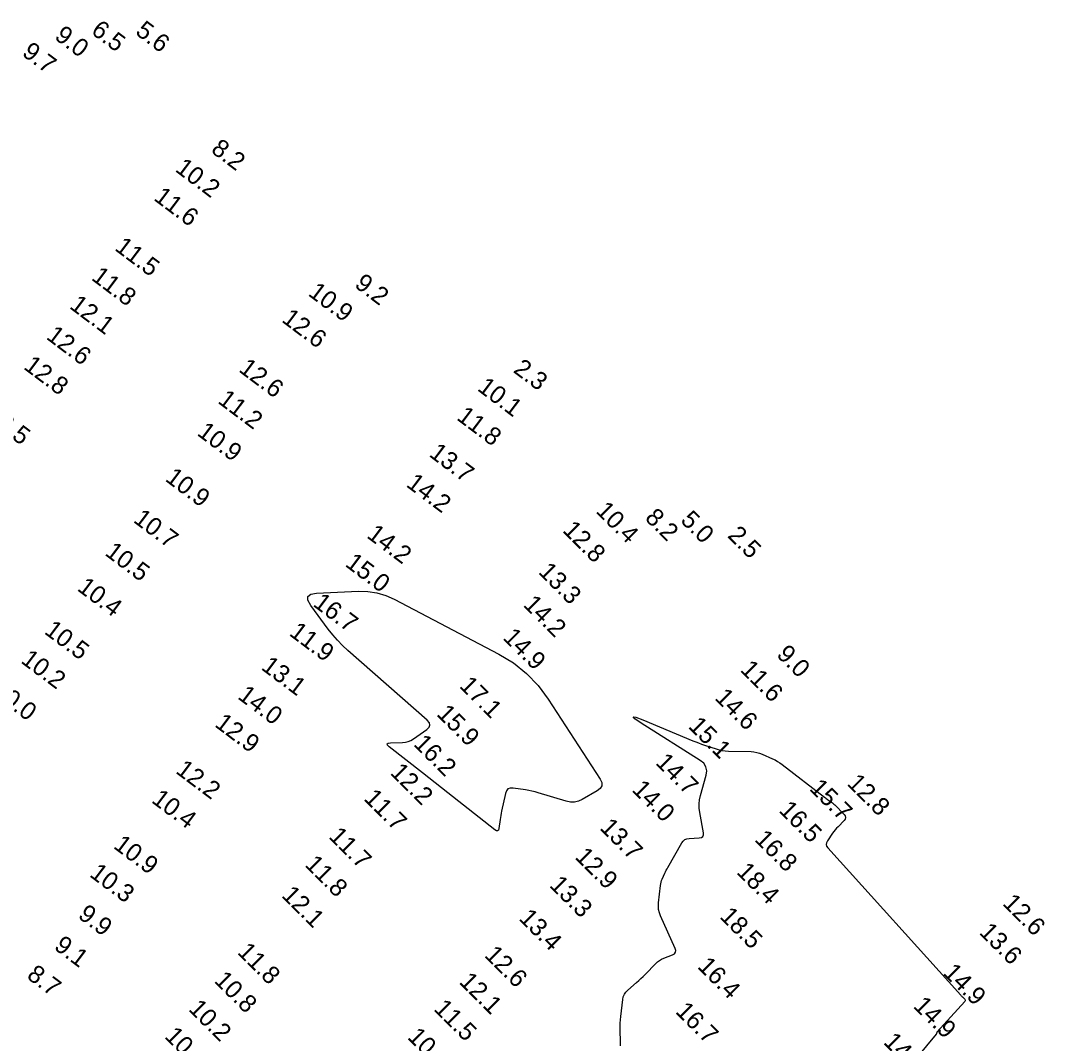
# Model space of a CAD drawing. Extents: x 988130 to 1132882, y 654656 to 841453.
# Drawn here: x 1037030.7 to 1037318, y 783880.6 to 784167.4 of the extents above; entities that cross this region are included whole.
import ezdxf

# ---------------------------------------------------------------- set-up
doc = ezdxf.new("R2010")
doc.units = 0
doc.layers.add('V-TOPO-MAJR', color=7, linetype='Continuous')
doc.layers.add('V-TOPO-SOUN', color=7, linetype='Continuous')

msp = doc.modelspace()

# ---------------------------------------------------------------- linework, layer by layer
at = {"layer": 'V-TOPO-MAJR'}
msp.add_lwpolyline([(1037119.54, 783993.64), (1037118.2, 783995.18), (1037116.94, 783996.79), (1037112.05, 784003.39), (1037111.23, 784004.85), (1037111.24, 784005.91), (1037112.06, 784006.58), (1037113.7, 784006.87), (1037125.46, 784007.37), (1037128.06, 784007.31), (1037130.59, 784006.92), (1037133.05, 784006.2), (1037135.43, 784005.14), (1037164.75, 783989.79), (1037168.84, 783987.31), (1037172.52, 783984.37), (1037175.78, 783980.98), (1037178.63, 783977.13), (1037193.13, 783954.71), (1037193.58, 783953.74), (1037193.6, 783952.87), (1037193.19, 783952.11), (1037192.35, 783951.45), (1037188.12, 783949.01), (1037187.05, 783948.52), (1037185.95, 783948.28), (1037184.82, 783948.27), (1037183.67, 783948.5), (1037175.76, 783950.91), (1037174.9, 783951.16), (1037174.03, 783951.37), (1037173.15, 783951.55), (1037172.27, 783951.69), (1037168.73, 783952.21), (1037167.93, 783952.21), (1037167.31, 783951.97), (1037166.87, 783951.47), (1037166.59, 783950.72), (1037165.55, 783945.77), (1037165.43, 783945.17), (1037165.32, 783944.56), (1037165.22, 783943.96), (1037165.13, 783943.35), (1037164.79, 783940.91), (1037164.65, 783940.43), (1037164.42, 783940.19), (1037164.08, 783940.2), (1037163.65, 783940.46), (1037150.42, 783950.88), (1037148.66, 783952.28), (1037146.89, 783953.67), (1037145.12, 783955.06), (1037143.35, 783956.46), (1037134.05, 783963.78), (1037133.58, 783964.23), (1037133.48, 783964.57), (1037133.76, 783964.78), (1037134.41, 783964.87), (1037137.75, 783964.98), (1037138.57, 783965.07), (1037139.35, 783965.27), (1037140.09, 783965.58), (1037140.8, 783966), (1037144.57, 783968.63), (1037145.22, 783969.24), (1037145.46, 783969.87), (1037145.29, 783970.52), (1037144.71, 783971.2), (1037122.47, 783990.78), (1037120.97, 783992.17)], close=True, dxfattribs=at)
msp.add_lwpolyline([(1037198.89, 783879.94), (1037198.87, 783880.85), (1037198.78, 783884.49), (1037198.77, 783885.4), (1037198.8, 783886.31), (1037198.85, 783887.21), (1037198.94, 783888.12), (1037199.49, 783892.9), (1037199.64, 783893.68), (1037199.93, 783894.38), (1037200.35, 783895.02), (1037200.91, 783895.59), (1037203.38, 783897.72), (1037203.99, 783898.25), (1037204.59, 783898.8), (1037205.18, 783899.37), (1037205.75, 783899.94), (1037208.77, 783903.02), (1037209.26, 783903.47), (1037209.78, 783903.86), (1037210.35, 783904.2), (1037210.96, 783904.48), (1037213.45, 783905.48), (1037213.97, 783905.77), (1037214.25, 783906.16), (1037214.32, 783906.64), (1037214.16, 783907.21), (1037210.08, 783916.37), (1037209.75, 783917.27), (1037209.55, 783918.18), (1037209.47, 783919.11), (1037209.51, 783920.07), (1037210.06, 783924.93), (1037210.13, 783925.38), (1037210.23, 783925.82), (1037210.36, 783926.25), (1037210.53, 783926.67), (1037211.28, 783928.33), (1037211.48, 783928.74), (1037211.68, 783929.15), (1037211.89, 783929.55), (1037212.11, 783929.95), (1037216.04, 783936.82), (1037216.43, 783937.36), (1037216.91, 783937.75), (1037217.48, 783938), (1037218.13, 783938.1), (1037220.94, 783938.23), (1037221.53, 783938.34), (1037221.93, 783938.62), (1037222.11, 783939.07), (1037222.09, 783939.68), (1037221.05, 783945.4), (1037220.91, 783946.58), (1037220.89, 783947.75), (1037221.01, 783948.92), (1037221.26, 783950.09), (1037222.83, 783955.81), (1037223.01, 783957.07), (1037222.8, 783958.19), (1037222.2, 783959.16), (1037221.22, 783959.98), (1037204.66, 783970.45), (1037202.9, 783971.64), (1037202.38, 783972.18), (1037203.12, 783972.07), (1037205.1, 783971.31), (1037219.12, 783965.49), (1037219.93, 783965.17), (1037220.74, 783964.86), (1037221.56, 783964.56), (1037222.39, 783964.28), (1037225.7, 783963.18), (1037226.53, 783962.94), (1037227.37, 783962.76), (1037228.23, 783962.64), (1037229.09, 783962.59), (1037235.46, 783962.42), (1037236.26, 783962.36), (1037237.03, 783962.22), (1037237.79, 783962.01), (1037238.53, 783961.73), (1037241.46, 783960.43), (1037242.18, 783960.08), (1037242.88, 783959.7), (1037243.55, 783959.27), (1037244.2, 783958.8), (1037256.02, 783949.66), (1037256.26, 783949.48), (1037256.5, 783949.3), (1037256.75, 783949.12), (1037256.99, 783948.95), (1037257.98, 783948.25), (1037258.23, 783948.07), (1037258.46, 783947.88), (1037258.68, 783947.68), (1037258.9, 783947.47), (1037261.52, 783944.8), (1037261.83, 783944.38), (1037261.94, 783943.95), (1037261.83, 783943.52), (1037261.52, 783943.09), (1037259.84, 783941.38), (1037259.43, 783940.94), (1037259.04, 783940.49), (1037258.67, 783940.02), (1037258.31, 783939.54), (1037256.82, 783937.42), (1037256.56, 783936.9), (1037256.49, 783936.4), (1037256.62, 783935.92), (1037256.94, 783935.44), (1037294.23, 783894.15), (1037294.36, 783894), (1037294.5, 783893.85), (1037294.64, 783893.71), (1037294.78, 783893.56), (1037295.34, 783892.98), (1037295.45, 783892.83), (1037295.49, 783892.69), (1037295.46, 783892.54), (1037295.35, 783892.39), (1037287.55, 783883.75), (1037287.52, 783883.71), (1037287.5, 783883.67), (1037287.48, 783883.63), (1037287.46, 783883.58), (1037287.42, 783883.39), (1037287.4, 783883.35), (1037287.38, 783883.3), (1037287.36, 783883.26), (1037287.33, 783883.22), (1037279.62, 783873.92)], dxfattribs=at)

# ---------------------------------------------------------------- texts
at = {"layer": 'V-TOPO-SOUN'}
for s, rotation, p in [('6.5', 323, (1037050.22, 784163.94)), ('5.6', 323, (1037062.64, 784163.75)), ('9.0', 323, (1037039.97, 784162.41)), ('9.7', 323, (1037030.86, 784157.81)), ('8.2', 323, (1037083.83, 784130.65)), ('10.2 ', 323, (1037073.79, 784125.3)), ('11.6 ', 323, (1037067.78, 784117.25)), ('11.5 ', 323, (1037056.84, 784103.21)), ('11.8 ', 323, (1037050.31, 784094.89)), ('9.2', 323, (1037124.05, 784092.88)), ('10.9 ', 323, (1037111.07, 784090.49)), ('12.1 ', 323, (1037044.17, 784086.92)), ('12.6 ', 323, (1037103.64, 784083.12)), ('12.6 ', 323, (1037037.65, 784078.33)), ('12.8 ', 323, (1037031.31, 784069.92)), ('12.6 ', 323, (1037091.61, 784069.17)), ('2.3', 323, (1037168.54, 784068.98)), ('10.1 ', 323, (1037158.48, 784063.88)), ('11.2 ', 323, (1037085.74, 784060.36)), ('12.5 ', 323, (1037020.6, 784055.95)), ('11.8 ', 323, (1037152.67, 784055.69)), ('10.9 ', 323, (1037079.94, 784051.33)), ('13.7 ', 323, (1037144.95, 784045.41)), ('10.9 ', 323, (1037070.98, 784038.53)), ('14.2 ', 323, (1037138.53, 784036.94)), ('10.4 ', 315, (1037191.69, 784029.64)), ('10.7 ', 323, (1037062.06, 784026.96)), ('8.2', 315, (1037205.46, 784027.67)), ('5.0', 315, (1037215.43, 784027.01)), ('14.2 ', 323, (1037127.47, 784022.62)), ('12.8 ', 315, (1037182.4, 784024.23)), ('2.5', 315, (1037228.64, 784022.75)), ('10.5 ', 323, (1037054.09, 784017.7)), ('15.0 ', 323, (1037121.42, 784014.61)), ('13.3 ', 315, (1037175.61, 784012.55)), ('10.4 ', 323, (1037046.34, 784007.81)), ('16.7 ', 323, (1037112.43, 784003.42)), ('14.2 ', 315, (1037171.38, 784003.37)), ('10.5 ', 323, (1037037.11, 783995.71)), ('11.9 ', 323, (1037105.75, 783995.21)), ('14.9 ', 315, (1037165.66, 783994.15)), ('9.0', 315, (1037242.34, 783989.38)), ('10.2 ', 323, (1037030.54, 783987.54)), ('13.1 ', 323, (1037097.9, 783985.66)), ('11.6 ', 315, (1037232.16, 783985.15)), ('17.1 ', 315, (1037153.43, 783980.62)), ('10.0 ', 323, (1037022.41, 783978.62)), ('14.0 ', 323, (1037091.3, 783977.48)), ('14.6 ', 315, (1037225.03, 783977.27)), ('15.9 ', 315, (1037147.09, 783972.74)), ('12.9 ', 323, (1037084.87, 783969.66)), ('15.1 ', 315, (1037217.62, 783969.29)), ('16.2 ', 315, (1037140.6, 783964.33)), ('12.2 ', 323, (1037073.92, 783956.61)), ('14.7 ', 315, (1037208.41, 783959.09)), ('12.2 ', 315, (1037134.06, 783956.3)), ('14.0 ', 315, (1037201.82, 783951.53)), ('15.7 ', 315, (1037251.56, 783951.86)), ('12.8 ', 315, (1037262.11, 783953.26)), ('10.4 ', 323, (1037067.16, 783948.38)), ('11.7 ', 315, (1037126.69, 783949.03)), ('16.5 ', 315, (1037243.01, 783945.71)), ('13.7 ', 315, (1037192.81, 783940.83)), ('11.7 ', 315, (1037116.84, 783938.36)), ('16.8 ', 315, (1037236.17, 783937.57)), ('10.9 ', 323, (1037056.49, 783935.56)), ('12.9 ', 315, (1037185.83, 783932.67)), ('11.8 ', 315, (1037110.13, 783930.48)), ('18.4 ', 315, (1037231.13, 783928.46)), ('10.3 ', 323, (1037049.79, 783927.61)), ('13.3 ', 315, (1037178.7, 783924.73)), ('12.1 ', 315, (1037103.62, 783921.88)), ('12.6 ', 315, (1037305.66, 783919.63)), ('9.9', 323, (1037046.54, 783916.02)), ('13.4 ', 315, (1037170.15, 783915.42)), ('18.5 ', 315, (1037226.41, 783915.93)), ('13.6 ', 315, (1037299.14, 783911.53)), ('9.1', 323, (1037039.83, 783907.26)), ('11.8 ', 315, (1037091.25, 783905.98)), ('12.6 ', 315, (1037160.47, 783905.12)), ('8.7', 323, (1037032.19, 783899.1)), ('16.4 ', 315, (1037220.2, 783901.93)), ('14.9 ', 315, (1037289.03, 783900.13)), ('10.8 ', 315, (1037084.73, 783897.97)), ('12.1 ', 315, (1037153.41, 783897.64)), ('14.9 ', 315, (1037280.65, 783890.85)), ('10.2 ', 315, (1037077.54, 783890.03)), ('11.5 ', 315, (1037146.28, 783890.08)), ('16.7 ', 315, (1037214.02, 783889.33)), ('10.1 ', 315, (1037070.86, 783882.35)), ('10.9 ', 315, (1037138.9, 783882.15)), ('14.9 ', 315, (1037272.29, 783880.76))]:
    msp.add_text(s, height=5, rotation=rotation, dxfattribs=at).set_placement(p)

doc.saveas('drawing.dxf')
